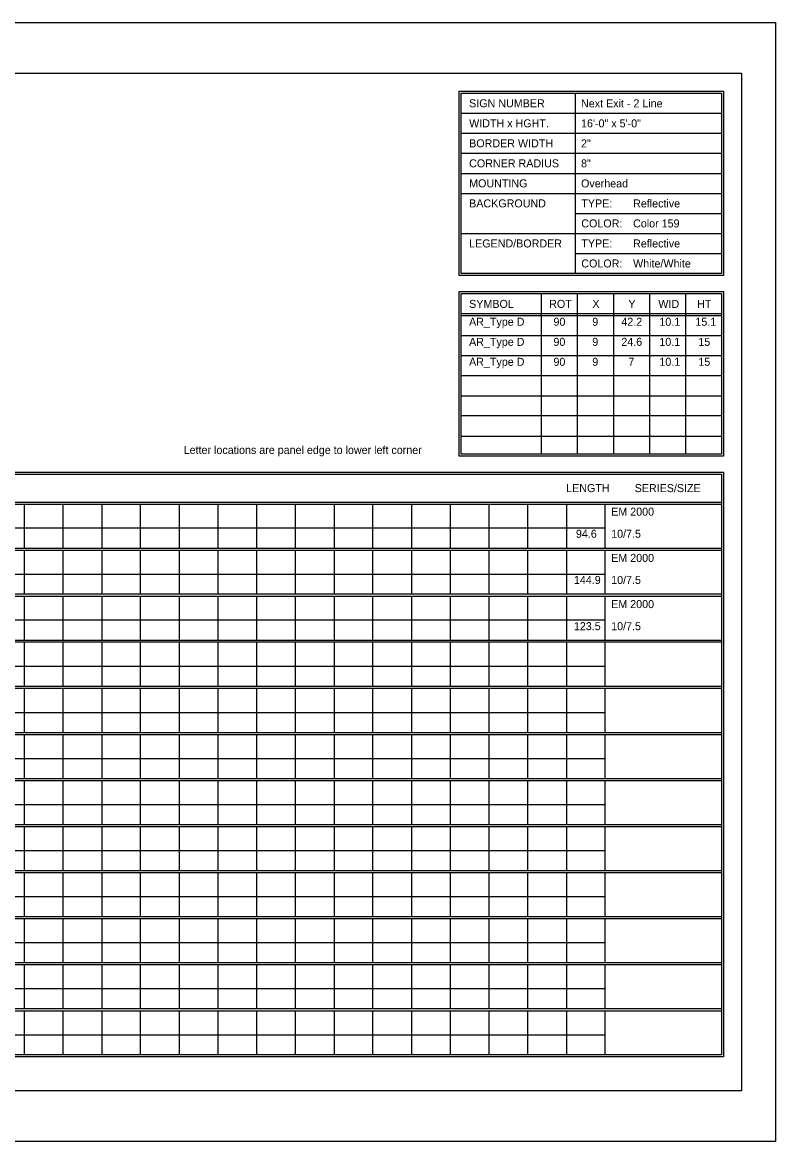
# Model space of a CAD drawing. Extents: x 1806251 to 1809821, y 414895 to 422886.
# Drawn here: x 1809679.34 to 1809684.89, y 415105.97 to 415114.23 of the extents above; entities that cross this region are included whole.
import ezdxf

# ---------------------------------------------------------------- set-up
doc = ezdxf.new("R2010")
doc.units = 0
doc.layers.add('GSSHT', color=7, linetype='Continuous')

msp = doc.modelspace()

# ---------------------------------------------------------------- linework, layer by layer
at = {"layer": 'GSSHT'}
for p, q in [((1809672.1349, 415114.2262), (1809684.8891, 415114.2262)), ((1809684.8891, 415114.2262), (1809684.8891, 415105.9725)), ((1809683.4126, 415113.7035), (1809683.4126, 415112.3747)), ((1809682.571, 415113.5559), (1809684.4905, 415113.5559)), ((1809682.571, 415113.4082), (1809684.4905, 415113.4082)), ((1809682.571, 415113.2606), (1809684.4905, 415113.2606)), ((1809682.571, 415113.1129), (1809684.4905, 415113.1129)), ((1809682.571, 415112.9653), (1809684.4905, 415112.9653)), ((1809683.4126, 415112.8176), (1809684.4905, 415112.8176)), ((1809682.571, 415112.67), (1809684.4905, 415112.67)), ((1809683.4126, 415112.5223), (1809684.4905, 415112.5223)), ((1809683.1616, 415112.227), (1809683.1616, 415111.0428)), ((1809683.4274, 415112.227), (1809683.4274, 415111.0428)), ((1809683.6931, 415112.227), (1809683.6931, 415111.0428)), ((1809683.9589, 415112.227), (1809683.9589, 415111.0428)), ((1809684.2247, 415112.227), (1809684.2247, 415111.0428)), ((1809682.571, 415112.0794), (1809684.4905, 415112.0794)), ((1809682.571, 415112.0646), (1809684.4905, 415112.0646)), ((1809682.571, 415111.9169), (1809684.4905, 415111.9169)), ((1809682.571, 415111.7693), (1809684.4905, 415111.7693)), ((1809682.571, 415111.6216), (1809684.4905, 415111.6216)), ((1809682.571, 415111.471), (1809684.4905, 415111.471)), ((1809682.571, 415111.3263), (1809684.4905, 415111.3263)), ((1809682.571, 415111.1757), (1809684.4905, 415111.1757)), ((1809672.7816, 415110.6885), (1809684.4905, 415110.6885)), ((1809672.7816, 415110.6737), (1809684.4905, 415110.6737)), ((1809679.3492, 415110.6737), (1809679.3492, 415110.3489)), ((1809679.6357, 415110.6737), (1809679.6357, 415110.3489)), ((1809679.9221, 415110.6737), (1809679.9221, 415110.3489)), ((1809680.2056, 415110.6737), (1809680.2056, 415110.3489)), ((1809680.492, 415110.6737), (1809680.492, 415110.3489)), ((1809680.7785, 415110.6737), (1809680.7785, 415110.3489)), ((1809681.062, 415110.6737), (1809681.062, 415110.3489)), ((1809681.3484, 415110.6737), (1809681.3484, 415110.3489)), ((1809681.6349, 415110.6737), (1809681.6349, 415110.3489)), ((1809681.9184, 415110.6737), (1809681.9184, 415110.3489)), ((1809682.2048, 415110.6737), (1809682.2048, 415110.3489)), ((1809682.4913, 415110.6737), (1809682.4913, 415110.3489)), ((1809682.7747, 415110.6737), (1809682.7747, 415110.3489)), ((1809683.0612, 415110.6737), (1809683.0612, 415110.3489)), ((1809683.3476, 415110.6737), (1809683.3476, 415110.3489)), ((1809683.6311, 415110.6737), (1809683.6311, 415110.3489)), ((1809672.7816, 415110.4995), (1809683.6311, 415110.4995)), ((1809672.7816, 415110.3489), (1809684.4905, 415110.3489)), ((1809672.7816, 415110.3341), (1809684.4905, 415110.3341)), ((1809679.3492, 415110.3341), (1809679.3492, 415110.0122)), ((1809679.6357, 415110.3341), (1809679.6357, 415110.0122)), ((1809679.9221, 415110.3341), (1809679.9221, 415110.0122)), ((1809680.2056, 415110.3341), (1809680.2056, 415110.0122)), ((1809680.492, 415110.3341), (1809680.492, 415110.0122)), ((1809680.7785, 415110.3341), (1809680.7785, 415110.0122)), ((1809681.062, 415110.3341), (1809681.062, 415110.0122)), ((1809681.3484, 415110.3341), (1809681.3484, 415110.0122)), ((1809681.6349, 415110.3341), (1809681.6349, 415110.0122)), ((1809681.9184, 415110.3341), (1809681.9184, 415110.0122)), ((1809682.2048, 415110.3341), (1809682.2048, 415110.0122)), ((1809682.4913, 415110.3341), (1809682.4913, 415110.0122)), ((1809682.7747, 415110.3341), (1809682.7747, 415110.0122)), ((1809683.0612, 415110.3341), (1809683.0612, 415110.0122)), ((1809683.3476, 415110.3341), (1809683.3476, 415110.0122)), ((1809683.6311, 415110.3341), (1809683.6311, 415110.0122)), ((1809672.7816, 415110.1569), (1809683.6311, 415110.1569)), ((1809672.7816, 415110.0122), (1809684.4905, 415110.0122)), ((1809672.7816, 415109.9945), (1809684.4905, 415109.9945)), ((1809679.3492, 415109.9945), (1809679.3492, 415109.6697)), ((1809679.6357, 415109.9945), (1809679.6357, 415109.6697)), ((1809679.9221, 415109.9945), (1809679.9221, 415109.6697)), ((1809680.2056, 415109.9945), (1809680.2056, 415109.6697)), ((1809680.492, 415109.9945), (1809680.492, 415109.6697)), ((1809680.7785, 415109.9945), (1809680.7785, 415109.6697)), ((1809681.062, 415109.9945), (1809681.062, 415109.6697)), ((1809681.3484, 415109.9945), (1809681.3484, 415109.6697)), ((1809681.6349, 415109.9945), (1809681.6349, 415109.6697)), ((1809681.9184, 415109.9945), (1809681.9184, 415109.6697)), ((1809682.2048, 415109.9945), (1809682.2048, 415109.6697)), ((1809682.4913, 415109.9945), (1809682.4913, 415109.6697)), ((1809682.7747, 415109.9945), (1809682.7747, 415109.6697)), ((1809683.0612, 415109.9945), (1809683.0612, 415109.6697)), ((1809683.3476, 415109.9945), (1809683.3476, 415109.6697)), ((1809683.6311, 415109.9945), (1809683.6311, 415109.6697)), ((1809672.7816, 415109.8203), (1809683.6311, 415109.8203)), ((1809672.7816, 415109.6697), (1809684.4905, 415109.6697)), ((1809672.7816, 415109.6579), (1809684.4905, 415109.6579)), ((1809679.3492, 415109.6579), (1809679.3492, 415109.3301)), ((1809679.6357, 415109.6579), (1809679.6357, 415109.3301)), ((1809679.9221, 415109.6579), (1809679.9221, 415109.3301)), ((1809680.2056, 415109.6579), (1809680.2056, 415109.3301)), ((1809680.492, 415109.6579), (1809680.492, 415109.3301)), ((1809680.7785, 415109.6579), (1809680.7785, 415109.3301)), ((1809681.062, 415109.6579), (1809681.062, 415109.3301)), ((1809681.3484, 415109.6579), (1809681.3484, 415109.3301)), ((1809681.6349, 415109.6579), (1809681.6349, 415109.3301)), ((1809681.9184, 415109.6579), (1809681.9184, 415109.3301)), ((1809682.2048, 415109.6579), (1809682.2048, 415109.3301)), ((1809682.4913, 415109.6579), (1809682.4913, 415109.3301)), ((1809682.7747, 415109.6579), (1809682.7747, 415109.3301)), ((1809683.0612, 415109.6579), (1809683.0612, 415109.3301)), ((1809683.3476, 415109.6579), (1809683.3476, 415109.3301)), ((1809683.6311, 415109.6579), (1809683.6311, 415109.3301)), ((1809672.7816, 415109.4777), (1809683.6311, 415109.4777)), ((1809672.7816, 415109.3301), (1809684.4905, 415109.3301)), ((1809672.7816, 415109.3153), (1809684.4905, 415109.3153)), ((1809679.3492, 415109.3153), (1809679.3492, 415108.9905)), ((1809679.6357, 415109.3153), (1809679.6357, 415108.9905)), ((1809679.9221, 415109.3153), (1809679.9221, 415108.9905)), ((1809680.2056, 415109.3153), (1809680.2056, 415108.9905)), ((1809680.492, 415109.3153), (1809680.492, 415108.9905)), ((1809680.7785, 415109.3153), (1809680.7785, 415108.9905)), ((1809681.062, 415109.3153), (1809681.062, 415108.9905)), ((1809681.3484, 415109.3153), (1809681.3484, 415108.9905)), ((1809681.6349, 415109.3153), (1809681.6349, 415108.9905)), ((1809681.9184, 415109.3153), (1809681.9184, 415108.9905)), ((1809682.2048, 415109.3153), (1809682.2048, 415108.9905)), ((1809682.4913, 415109.3153), (1809682.4913, 415108.9905)), ((1809682.7747, 415109.3153), (1809682.7747, 415108.9905)), ((1809683.0612, 415109.3153), (1809683.0612, 415108.9905)), ((1809683.3476, 415109.3153), (1809683.3476, 415108.9905)), ((1809683.6311, 415109.3153), (1809683.6311, 415108.9905)), ((1809672.7816, 415109.1381), (1809683.6311, 415109.1381)), ((1809672.7816, 415108.9905), (1809684.4905, 415108.9905)), ((1809672.7816, 415108.9757), (1809684.4905, 415108.9757)), ((1809679.3492, 415108.9757), (1809679.3492, 415108.6509)), ((1809679.6357, 415108.9757), (1809679.6357, 415108.6509)), ((1809679.9221, 415108.9757), (1809679.9221, 415108.6509)), ((1809680.2056, 415108.9757), (1809680.2056, 415108.6509)), ((1809680.492, 415108.9757), (1809680.492, 415108.6509)), ((1809680.7785, 415108.9757), (1809680.7785, 415108.6509)), ((1809681.062, 415108.9757), (1809681.062, 415108.6509)), ((1809681.3484, 415108.9757), (1809681.3484, 415108.6509)), ((1809681.6349, 415108.9757), (1809681.6349, 415108.6509)), ((1809681.9184, 415108.9757), (1809681.9184, 415108.6509)), ((1809682.2048, 415108.9757), (1809682.2048, 415108.6509)), ((1809682.4913, 415108.9757), (1809682.4913, 415108.6509)), ((1809682.7747, 415108.9757), (1809682.7747, 415108.6509)), ((1809683.0612, 415108.9757), (1809683.0612, 415108.6509)), ((1809683.3476, 415108.9757), (1809683.3476, 415108.6509)), ((1809683.6311, 415108.9757), (1809683.6311, 415108.6509)), ((1809672.7816, 415108.7985), (1809683.6311, 415108.7985)), ((1809672.7816, 415108.6509), (1809684.4905, 415108.6509)), ((1809672.7816, 415108.6361), (1809684.4905, 415108.6361)), ((1809679.3492, 415108.6361), (1809679.3492, 415108.3113)), ((1809679.6357, 415108.6361), (1809679.6357, 415108.3113)), ((1809679.9221, 415108.6361), (1809679.9221, 415108.3113)), ((1809680.2056, 415108.6361), (1809680.2056, 415108.3113)), ((1809680.492, 415108.6361), (1809680.492, 415108.3113)), ((1809680.7785, 415108.6361), (1809680.7785, 415108.3113)), ((1809681.062, 415108.6361), (1809681.062, 415108.3113)), ((1809681.3484, 415108.6361), (1809681.3484, 415108.3113)), ((1809681.6349, 415108.6361), (1809681.6349, 415108.3113)), ((1809681.9184, 415108.6361), (1809681.9184, 415108.3113)), ((1809682.2048, 415108.6361), (1809682.2048, 415108.3113)), ((1809682.4913, 415108.6361), (1809682.4913, 415108.3113)), ((1809682.7747, 415108.6361), (1809682.7747, 415108.3113)), ((1809683.0612, 415108.6361), (1809683.0612, 415108.3113)), ((1809683.3476, 415108.6361), (1809683.3476, 415108.3113)), ((1809683.6311, 415108.6361), (1809683.6311, 415108.3113)), ((1809672.7816, 415108.4589), (1809683.6311, 415108.4589)), ((1809672.7816, 415108.3113), (1809684.4905, 415108.3113)), ((1809672.7816, 415108.2965), (1809684.4905, 415108.2965)), ((1809679.3492, 415108.2965), (1809679.3492, 415107.9717)), ((1809679.6357, 415108.2965), (1809679.6357, 415107.9717)), ((1809679.9221, 415108.2965), (1809679.9221, 415107.9717)), ((1809680.2056, 415108.2965), (1809680.2056, 415107.9717)), ((1809680.492, 415108.2965), (1809680.492, 415107.9717)), ((1809680.7785, 415108.2965), (1809680.7785, 415107.9717)), ((1809681.062, 415108.2965), (1809681.062, 415107.9717)), ((1809681.3484, 415108.2965), (1809681.3484, 415107.9717)), ((1809681.6349, 415108.2965), (1809681.6349, 415107.9717)), ((1809681.9184, 415108.2965), (1809681.9184, 415107.9717)), ((1809682.2048, 415108.2965), (1809682.2048, 415107.9717)), ((1809682.4913, 415108.2965), (1809682.4913, 415107.9717)), ((1809682.7747, 415108.2965), (1809682.7747, 415107.9717)), ((1809683.0612, 415108.2965), (1809683.0612, 415107.9717)), ((1809683.3476, 415108.2965), (1809683.3476, 415107.9717)), ((1809683.6311, 415108.2965), (1809683.6311, 415107.9717)), ((1809672.7816, 415108.1193), (1809683.6311, 415108.1193)), ((1809672.7816, 415107.9717), (1809684.4905, 415107.9717)), ((1809672.7816, 415107.9569), (1809684.4905, 415107.9569)), ((1809679.3492, 415107.9569), (1809679.3492, 415107.6321)), ((1809679.6357, 415107.9569), (1809679.6357, 415107.6321)), ((1809679.9221, 415107.9569), (1809679.9221, 415107.6321)), ((1809680.2056, 415107.9569), (1809680.2056, 415107.6321)), ((1809680.492, 415107.9569), (1809680.492, 415107.6321)), ((1809680.7785, 415107.9569), (1809680.7785, 415107.6321)), ((1809681.062, 415107.9569), (1809681.062, 415107.6321)), ((1809681.3484, 415107.9569), (1809681.3484, 415107.6321)), ((1809681.6349, 415107.9569), (1809681.6349, 415107.6321)), ((1809681.9184, 415107.9569), (1809681.9184, 415107.6321)), ((1809682.2048, 415107.9569), (1809682.2048, 415107.6321)), ((1809682.4913, 415107.9569), (1809682.4913, 415107.6321)), ((1809682.7747, 415107.9569), (1809682.7747, 415107.6321)), ((1809683.0612, 415107.9569), (1809683.0612, 415107.6321)), ((1809683.3476, 415107.9569), (1809683.3476, 415107.6321)), ((1809683.6311, 415107.9569), (1809683.6311, 415107.6321)), ((1809672.7816, 415107.7797), (1809683.6311, 415107.7797)), ((1809672.7816, 415107.6321), (1809684.4905, 415107.6321)), ((1809672.7816, 415107.6173), (1809684.4905, 415107.6173)), ((1809679.3492, 415107.6173), (1809679.3492, 415107.2925)), ((1809679.6357, 415107.6173), (1809679.6357, 415107.2925)), ((1809679.9221, 415107.6173), (1809679.9221, 415107.2925)), ((1809680.2056, 415107.6173), (1809680.2056, 415107.2925)), ((1809680.492, 415107.6173), (1809680.492, 415107.2925)), ((1809680.7785, 415107.6173), (1809680.7785, 415107.2925)), ((1809681.062, 415107.6173), (1809681.062, 415107.2925)), ((1809681.3484, 415107.6173), (1809681.3484, 415107.2925)), ((1809681.6349, 415107.6173), (1809681.6349, 415107.2925)), ((1809681.9184, 415107.6173), (1809681.9184, 415107.2925)), ((1809682.2048, 415107.6173), (1809682.2048, 415107.2925)), ((1809682.4913, 415107.6173), (1809682.4913, 415107.2925)), ((1809682.7747, 415107.6173), (1809682.7747, 415107.2925)), ((1809683.0612, 415107.6173), (1809683.0612, 415107.2925)), ((1809683.3476, 415107.6173), (1809683.3476, 415107.2925)), ((1809683.6311, 415107.6173), (1809683.6311, 415107.2925)), ((1809672.7816, 415107.4401), (1809683.6311, 415107.4401)), ((1809672.7816, 415107.2925), (1809684.4905, 415107.2925)), ((1809672.7816, 415107.2777), (1809684.4905, 415107.2777)), ((1809679.3492, 415107.2777), (1809679.3492, 415106.9529)), ((1809679.6357, 415107.2777), (1809679.6357, 415106.9529)), ((1809679.9221, 415107.2777), (1809679.9221, 415106.9529)), ((1809680.2056, 415107.2777), (1809680.2056, 415106.9529)), ((1809680.492, 415107.2777), (1809680.492, 415106.9529)), ((1809680.7785, 415107.2777), (1809680.7785, 415106.9529)), ((1809681.062, 415107.2777), (1809681.062, 415106.9529)), ((1809681.3484, 415107.2777), (1809681.3484, 415106.9529)), ((1809681.6349, 415107.2777), (1809681.6349, 415106.9529)), ((1809681.9184, 415107.2777), (1809681.9184, 415106.9529)), ((1809682.2048, 415107.2777), (1809682.2048, 415106.9529)), ((1809682.4913, 415107.2777), (1809682.4913, 415106.9529)), ((1809682.7747, 415107.2777), (1809682.7747, 415106.9529)), ((1809683.0612, 415107.2777), (1809683.0612, 415106.9529)), ((1809683.3476, 415107.2777), (1809683.3476, 415106.9529)), ((1809683.6311, 415107.2777), (1809683.6311, 415106.9529)), ((1809672.7816, 415107.1005), (1809683.6311, 415107.1005)), ((1809672.7816, 415106.9529), (1809684.4905, 415106.9529)), ((1809672.7816, 415106.9381), (1809684.4905, 415106.9381)), ((1809679.3492, 415106.9381), (1809679.3492, 415106.6133)), ((1809679.6357, 415106.9381), (1809679.6357, 415106.6133)), ((1809679.9221, 415106.9381), (1809679.9221, 415106.6133)), ((1809680.2056, 415106.9381), (1809680.2056, 415106.6133)), ((1809680.492, 415106.9381), (1809680.492, 415106.6133)), ((1809680.7785, 415106.9381), (1809680.7785, 415106.6133)), ((1809681.062, 415106.9381), (1809681.062, 415106.6133)), ((1809681.3484, 415106.9381), (1809681.3484, 415106.6133)), ((1809681.6349, 415106.9381), (1809681.6349, 415106.6133)), ((1809681.9184, 415106.9381), (1809681.9184, 415106.6133)), ((1809682.2048, 415106.9381), (1809682.2048, 415106.6133)), ((1809682.4913, 415106.9381), (1809682.4913, 415106.6133)), ((1809682.7747, 415106.9381), (1809682.7747, 415106.6133)), ((1809683.0612, 415106.9381), (1809683.0612, 415106.6133)), ((1809683.3476, 415106.9381), (1809683.3476, 415106.6133)), ((1809683.6311, 415106.9381), (1809683.6311, 415106.6133)), ((1809672.7816, 415106.7609), (1809683.6311, 415106.7609)), ((1809684.8891, 415105.9725), (1809672.1349, 415105.9725))]:
    msp.add_line(p, q, dxfattribs=at)
for points in [[(1809672.634, 415113.8512), (1809684.6381, 415113.8512), (1809684.6381, 415106.3475), (1809672.634, 415106.3475)], [(1809682.5562, 415113.7183), (1809684.5052, 415113.7183), (1809684.5052, 415112.3599), (1809682.5562, 415112.3599)], [(1809682.571, 415113.7035), (1809684.4905, 415113.7035), (1809684.4905, 415112.3747), (1809682.571, 415112.3747)], [(1809682.5562, 415112.2418), (1809684.5052, 415112.2418), (1809684.5052, 415111.0281), (1809682.5562, 415111.0281)], [(1809682.571, 415112.227), (1809684.4905, 415112.227), (1809684.4905, 415111.0428), (1809682.571, 415111.0428)], [(1809672.7669, 415110.91), (1809684.5052, 415110.91), (1809684.5052, 415106.5985), (1809672.7669, 415106.5985)], [(1809672.7816, 415110.8952), (1809684.4905, 415110.8952), (1809684.4905, 415106.6133), (1809672.7816, 415106.6133)]]:
    msp.add_lwpolyline(points, close=True, dxfattribs=at)

# ---------------------------------------------------------------- texts
for s, height, p in [('SIGN NUMBER', 0.059055, (1809682.63, 415113.6002)), ('Next Exit - 2 Line', 0.059025, (1809683.4549, 415113.5994)), ('WIDTH x HGHT.', 0.059055, (1809682.63, 415113.4525)), ('16\'-0" x 5\'-0"', 0.059025, (1809683.4549, 415113.4519)), ('BORDER WIDTH', 0.059055, (1809682.63, 415113.3049)), ('2"', 0.05903, (1809683.4549, 415113.3043)), ('CORNER RADIUS', 0.059055, (1809682.63, 415113.1572)), ('8"', 0.05903, (1809683.4549, 415113.1568)), ('MOUNTING', 0.05906, (1809682.63, 415113.0096)), ('Overhead', 0.05903, (1809683.4549, 415113.0092)), ('BACKGROUND', 0.05906, (1809682.63, 415112.8619)), ('TYPE:', 0.05906, (1809683.4569, 415112.8619)), ('Reflective', 0.05903, (1809683.8386, 415112.8616)), ('COLOR:', 0.05906, (1809683.4569, 415112.7143)), ('Color 159', 0.05903, (1809683.8386, 415112.7141)), ('LEGEND/BORDER', 0.059055, (1809682.63, 415112.5666)), ('TYPE:', 0.05906, (1809683.4569, 415112.5666)), ('Reflective', 0.05903, (1809683.8386, 415112.5665)), ('COLOR:', 0.05906, (1809683.4569, 415112.419)), ('White/White', 0.059025, (1809683.8386, 415112.4189)), ('SYMBOL', 0.05906, (1809682.63, 415112.1207)), ('ROT', 0.05906, (1809683.22, 415112.1207)), ('X', 0.0591, (1809683.538, 415112.1207)), ('Y', 0.0591, (1809683.8041, 415112.1207)), ('WID', 0.05906, (1809684.0246, 415112.1207)), ('HT', 0.05906, (1809684.3102, 415112.1207)), ('AR_Type D', 0.05903, (1809682.6296, 415111.989)), ('90', 0.05903, (1809683.2515, 415111.989)), ('9', 0.059, (1809683.5377, 415111.989)), ('42.2', 0.05903, (1809683.7519, 415111.989)), ('10.1', 0.05903, (1809684.0322, 415111.989)), ('15.1', 0.05903, (1809684.2978, 415111.989)), ('AR_Type D', 0.05903, (1809682.6296, 415111.8409)), ('90', 0.05903, (1809683.2515, 415111.8409)), ('9', 0.059, (1809683.5377, 415111.8409)), ('24.6', 0.05903, (1809683.7519, 415111.8409)), ('10.1', 0.05903, (1809684.0322, 415111.8409)), ('15', 0.05903, (1809684.3198, 415111.8409)), ('AR_Type D', 0.05903, (1809682.6296, 415111.6937)), ('90', 0.05903, (1809683.2515, 415111.6937)), ('9', 0.059, (1809683.5377, 415111.6937)), ('7', 0.059, (1809683.8034, 415111.6937)), ('10.1', 0.05903, (1809684.0322, 415111.6937)), ('15', 0.05903, (1809684.3198, 415111.6937)), ('Letter locations are panel edge to lower left corner', 0.059025, (1809680.5257, 415111.0437)), ('LENGTH', 0.05906, (1809683.345, 415110.7623)), ('SERIES/SIZE', 0.059061, (1809683.8502, 415110.7623)), ('EM 2000', 0.05903, (1809683.6771, 415110.5883)), ('94.6', 0.05903, (1809683.4172, 415110.4256)), ('10/7.5', 0.05903, (1809683.6771, 415110.4256)), ('EM 2000', 0.05903, (1809683.6771, 415110.2475)), ('144.9', 0.05903, (1809683.4022, 415110.0849)), ('10/7.5', 0.05903, (1809683.6771, 415110.0849)), ('EM 2000', 0.05903, (1809683.6771, 415109.9068)), ('123.5', 0.05903, (1809683.4022, 415109.7441)), ('10/7.5', 0.05903, (1809683.6771, 415109.7441))]:
    msp.add_text(s, height=height, dxfattribs=at).set_placement(p)

doc.saveas('drawing.dxf')
